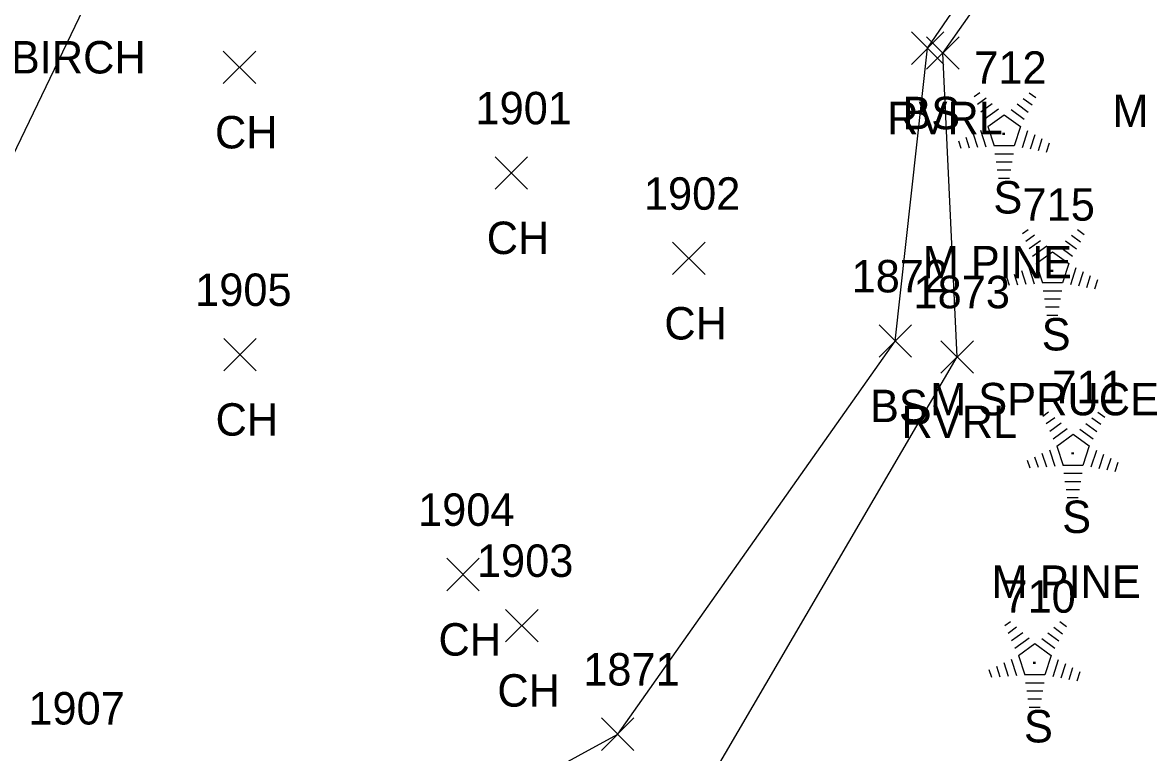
# Model space of a CAD drawing. Extents: x 1545627 to 1546562, y 571176 to 576667.
# Drawn here: x 1546149 to 1546217.9, y 572169.5 to 572214.6 of the extents above; entities that cross this region are included whole.
import ezdxf

# ---------------------------------------------------------------- set-up
doc = ezdxf.new("R2010")
doc.units = 0
for name, color, linetype in [('L_A', 7, 'Continuous'), ('L_C', 7, 'Continuous'), ('L_I', 7, 'Continuous'), ('L_TIC', 7, 'Continuous'), ('LAWE', 7, 'Continuous'), ('LELB', 7, 'Continuous'), ('LTC', 7, 'Continuous')]:
    doc.layers.add(name, color=color, linetype=linetype)

msp = doc.modelspace()

# ---------------------------------------------------------------- linework, layer by layer
at = {"layer": 'L_TIC'}
for points in [[(1546203.894, 572211.997), (1546205.894, 572213.997)], [(1546205.894, 572211.997), (1546203.894, 572213.997)], [(1546204.832, 572211.69), (1546206.832, 572213.69)], [(1546206.832, 572211.69), (1546204.832, 572213.69)], [(1546161.44, 572210.813), (1546163.44, 572212.813)], [(1546163.44, 572210.813), (1546161.44, 572212.813)], [(1546178.205, 572204.3), (1546180.205, 572206.3)], [(1546180.205, 572204.3), (1546178.205, 572206.3)], [(1546189.16, 572199.033), (1546191.16, 572201.033)], [(1546191.16, 572199.033), (1546189.16, 572201.033)], [(1546201.895, 572193.936), (1546203.895, 572195.936)], [(1546203.895, 572193.936), (1546201.895, 572195.936)], [(1546161.478, 572193.101), (1546163.478, 572195.101)], [(1546163.478, 572193.101), (1546161.478, 572195.101)], [(1546205.714, 572192.958), (1546207.714, 572194.958)], [(1546207.714, 572192.958), (1546205.714, 572194.958)], [(1546175.229, 572179.542), (1546177.229, 572181.542)], [(1546177.229, 572179.542), (1546175.229, 572181.542)], [(1546178.859, 572176.396), (1546180.859, 572178.396)], [(1546180.859, 572176.396), (1546178.859, 572178.396)], [(1546184.772, 572169.699), (1546186.772, 572171.699)], [(1546186.772, 572169.699), (1546184.772, 572171.699)]]:
    msp.add_lwpolyline(points, dxfattribs=at)
at = {"layer": 'LAWE'}
msp.add_lwpolyline([(1546121.265, 571957.172), (1546118.803, 571996.677), (1546114.937, 572038.101), (1546108, 572065.636), (1546104.767, 572084.584), (1546111.687, 572095.842), (1546118.703, 572113.935), (1546133.848, 572134.836), (1546145.167, 572135.646), (1546153.927, 572139.019), (1546169.651, 572160.036), (1546189.008, 572163.697), (1546206.714, 572193.958), (1546205.832, 572212.69), (1546216.066, 572227.226), (1546228.024, 572235.176), (1546234.868, 572265.766), (1546262.797, 572295.702), (1546275.487, 572309.557), (1546290.065, 572324.25)], dxfattribs=at)
at = {"layer": 'LELB'}
for points in [[(1546140.457, 572188.687), (1546144.086, 572197.302), (1546164.869, 572240.482), (1546191.763, 572281.913), (1546238.283, 572330.782), (1546258.38, 572354.309), (1546270.264, 572391.299)], [(1546138.465, 572142.662), (1546151.843, 572140.861), (1546169.324, 572161.725), (1546185.772, 572170.699), (1546202.895, 572194.936), (1546204.894, 572212.997), (1546215.164, 572227.989), (1546230.472, 572267.575), (1546260.052, 572296.387), (1546273.8, 572312.974), (1546290.068, 572327.618), (1546314.576, 572291.02)]]:
    msp.add_lwpolyline(points, dxfattribs=at)
at = {"layer": 'LTC'}
for p, q in [((1546207.758, 572210.008), (1546208.113, 572210.265)), ((1546211.156, 572210.248), (1546211.576, 572209.944)), ((1546207.968, 572209.543), (1546208.497, 572209.927)), ((1546208.177, 572209.077), (1546208.881, 572209.588)), ((1546210.414, 572209.552), (1546211.094, 572209.058)), ((1546210.785, 572209.9), (1546211.335, 572209.501)), ((1546208.387, 572208.611), (1546209.265, 572209.249)), ((1546208.611, 572208.156), (1546209.623, 572208.89)), ((1546209.623, 572208.89), (1546210.62, 572208.165)), ((1546210.043, 572209.203), (1546210.853, 572208.615)), ((1546208.611, 572208.156), (1546208.999, 572206.963)), ((1546210.62, 572208.165), (1546210.229, 572206.963)), ((1546207.246, 572207.504), (1546207.458, 572206.852)), ((1546207.701, 572207.72), (1546207.973, 572206.885)), ((1546208.157, 572207.937), (1546208.488, 572206.918)), ((1546211.058, 572207.895), (1546210.72, 572206.855)), ((1546211.502, 572207.644), (1546211.215, 572206.76)), ((1546211.947, 572207.394), (1546211.71, 572206.665)), ((1546206.791, 572207.287), (1546206.943, 572206.819)), ((1546210.229, 572206.963), (1546208.999, 572206.963)), ((1546212.391, 572207.144), (1546212.204, 572206.57)), ((1546210.191, 572206.463), (1546209.046, 572206.463)), ((1546210.107, 572205.963), (1546209.119, 572205.963)), ((1546210.023, 572205.463), (1546209.191, 572205.463)), ((1546209.939, 572204.963), (1546209.264, 572204.963)), ((1546210.739, 572201.565), (1546211.093, 572201.822)), ((1546214.137, 572201.805), (1546214.556, 572201.501)), ((1546210.948, 572201.099), (1546211.478, 572201.484)), ((1546211.158, 572200.634), (1546211.862, 572201.145)), ((1546213.395, 572201.109), (1546214.074, 572200.615)), ((1546213.766, 572201.457), (1546214.315, 572201.058)), ((1546211.368, 572200.168), (1546212.246, 572200.806)), ((1546211.592, 572199.713), (1546212.604, 572200.447)), ((1546212.604, 572200.447), (1546213.601, 572199.722)), ((1546213.024, 572200.76), (1546213.833, 572200.172)), ((1546210.227, 572199.061), (1546210.438, 572198.409)), ((1546210.682, 572199.277), (1546210.953, 572198.442)), ((1546211.138, 572199.494), (1546211.468, 572198.474)), ((1546211.592, 572199.713), (1546211.979, 572198.519)), ((1546213.601, 572199.722), (1546213.21, 572198.519)), ((1546214.038, 572199.452), (1546213.7, 572198.412)), ((1546214.483, 572199.201), (1546214.195, 572198.317)), ((1546209.771, 572198.844), (1546209.923, 572198.376)), ((1546213.21, 572198.519), (1546211.979, 572198.519)), ((1546214.928, 572198.951), (1546214.69, 572198.222)), ((1546215.372, 572198.701), (1546215.185, 572198.127)), ((1546213.171, 572198.019), (1546212.027, 572198.019)), ((1546213.088, 572197.519), (1546212.099, 572197.519)), ((1546213.004, 572197.019), (1546212.172, 572197.019)), ((1546212.92, 572196.519), (1546212.245, 572196.519)), ((1546212.003, 572190.311), (1546212.358, 572190.568)), ((1546212.213, 572189.845), (1546212.742, 572190.229)), ((1546215.03, 572190.203), (1546215.58, 572189.804)), ((1546215.402, 572190.551), (1546215.821, 572190.246)), ((1546212.422, 572189.379), (1546213.126, 572189.891)), ((1546212.632, 572188.914), (1546213.51, 572189.551)), ((1546214.288, 572189.506), (1546215.098, 572188.917)), ((1546214.66, 572189.854), (1546215.339, 572189.361)), ((1546212.857, 572188.459), (1546213.868, 572189.193)), ((1546213.868, 572189.193), (1546214.865, 572188.468)), ((1546212.402, 572188.239), (1546212.733, 572187.22)), ((1546212.857, 572188.459), (1546213.244, 572187.265)), ((1546214.865, 572188.468), (1546214.474, 572187.265)), ((1546215.303, 572188.197), (1546214.965, 572187.158)), ((1546211.036, 572187.59), (1546211.188, 572187.122)), ((1546211.491, 572187.806), (1546211.703, 572187.155)), ((1546211.947, 572188.023), (1546212.218, 572187.188)), ((1546215.747, 572187.947), (1546215.46, 572187.062)), ((1546216.192, 572187.697), (1546215.955, 572186.967)), ((1546216.636, 572187.447), (1546216.45, 572186.872)), ((1546214.474, 572187.265), (1546213.244, 572187.265)), ((1546214.436, 572186.765), (1546213.291, 572186.765)), ((1546214.352, 572186.265), (1546213.364, 572186.265)), ((1546214.268, 572185.765), (1546213.437, 572185.765)), ((1546214.185, 572185.265), (1546213.51, 572185.265)), ((1546209.646, 572177.398), (1546210, 572177.656)), ((1546209.855, 572176.933), (1546210.385, 572177.317)), ((1546212.673, 572177.29), (1546213.222, 572176.891)), ((1546213.044, 572177.639), (1546213.463, 572177.334)), ((1546210.065, 572176.467), (1546210.769, 572176.978)), ((1546210.275, 572176.001), (1546211.153, 572176.639)), ((1546211.931, 572176.594), (1546212.74, 572176.005)), ((1546212.302, 572176.942), (1546212.981, 572176.448)), ((1546210.499, 572175.546), (1546211.511, 572176.281)), ((1546211.511, 572176.281), (1546212.508, 572175.556)), ((1546209.589, 572175.111), (1546209.86, 572174.275)), ((1546210.045, 572175.327), (1546210.375, 572174.308)), ((1546210.499, 572175.546), (1546210.886, 572174.353)), ((1546212.508, 572175.556), (1546212.117, 572174.353)), ((1546212.945, 572175.285), (1546212.607, 572174.245)), ((1546213.39, 572175.034), (1546213.102, 572174.15)), ((1546208.678, 572174.677), (1546208.83, 572174.209)), ((1546209.134, 572174.894), (1546209.345, 572174.242)), ((1546212.117, 572174.353), (1546210.886, 572174.353)), ((1546213.834, 572174.784), (1546213.597, 572174.055)), ((1546214.279, 572174.534), (1546214.092, 572173.96)), ((1546212.078, 572173.853), (1546210.934, 572173.853)), ((1546211.995, 572173.353), (1546211.006, 572173.353)), ((1546211.911, 572172.853), (1546211.079, 572172.853)), ((1546211.827, 572172.353), (1546211.152, 572172.353))]:
    msp.add_line(p, q, dxfattribs=at)

# ---------------------------------------------------------------- texts
at = {"layer": 'L_A'}
for s, p in [('RVRL', (1546202.399, 572207.69)), ('BS', (1546203.335, 572207.997)), ('CH', (1546160.928, 572206.813)), ('S', (1546208.949, 572202.8)), ('CH', (1546177.693, 572200.3)), ('CH', (1546188.649, 572195.033)), ('S', (1546211.929, 572194.357)), ('BS', (1546201.336, 572189.936)), ('CH', (1546160.966, 572189.101)), ('RVRL', (1546203.281, 572188.958)), ('S', (1546213.194, 572183.102)), ('CH', (1546174.717, 572175.542)), ('CH', (1546178.347, 572172.396)), ('S', (1546210.836, 572170.19))]:
    msp.add_text(s, height=2, dxfattribs=at).set_placement(p)
at = {"layer": 'L_C'}
for s, p in [('S YELLOW BIRCH', (1546133.919, 572211.434)), ('M SPRUCE', (1546216.293, 572208.124)), ('M PINE', (1546204.587, 572198.8)), ('M SPRUCE', (1546205.048, 572190.357)), ('M PINE', (1546208.832, 572179.102))]:
    msp.add_text(s, height=2, dxfattribs=at).set_placement(p)
at = {"layer": 'L_I'}
for s, p in [('712', (1546207.768, 572210.8)), ('1901', (1546177, 572208.3)), ('1902', (1546187.389, 572203.033)), ('715', (1546210.748, 572202.357)), ('1872', (1546200.202, 572197.936)), ('1905', (1546159.706, 572197.101)), ('1873', (1546204.021, 572196.958)), ('711', (1546212.58, 572191.102)), ('1904', (1546173.457, 572183.542)), ('1903', (1546177.088, 572180.396)), ('710', (1546209.569, 572178.19)), ('1871', (1546183.646, 572173.699)), ('1907', (1546149.416, 572171.295))]:
    msp.add_text(s, height=2, dxfattribs=at).set_placement(p)
at = {"layer": 'LTC'}
for p in [(1546209.506, 572207.904), (1546212.486, 572199.461), (1546213.751, 572188.206), (1546211.393, 572175.294)]:
    msp.add_text('.', height=1.037, rotation=270, dxfattribs=at).set_placement(p)

doc.saveas('drawing.dxf')
